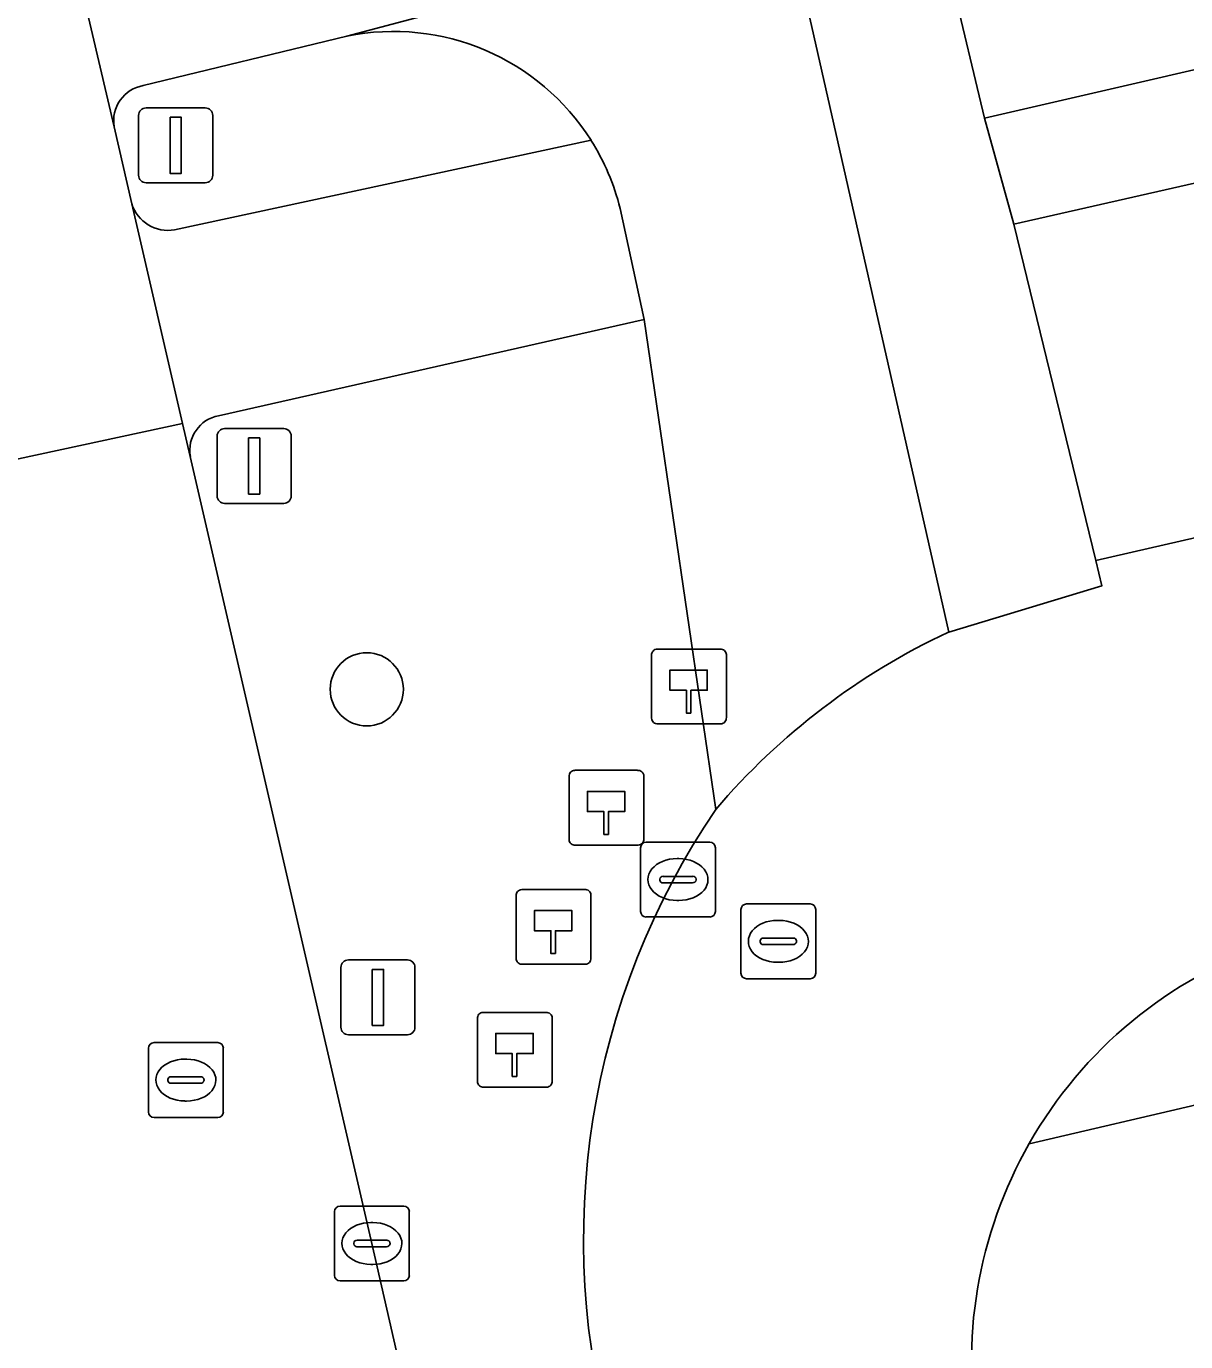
# Model space of a CAD drawing. Extents: x 156412 to 157779, y 382335 to 383768.
# Drawn here: x 156898.57 to 156914.07, y 383406.35 to 383423.93 of the extents above; entities that cross this region are included whole.
import ezdxf

# ---------------------------------------------------------------- set-up
doc = ezdxf.new("R2010")
doc.units = 0
for name, color, linetype in [('IMGEO_Berm_groen', 7, 'Continuous'), ('IMGEO_Boom', 7, 'Continuous'), ('IMGEO_Erf', 7, 'Continuous'), ('IMGEO_Hectometerpaal', 7, 'Continuous'), ('IMGEO_Kolk', 7, 'Continuous'), ('IMGEO_Lichtmast', 7, 'Continuous'), ('IMGEO_OVBaan_gesloten', 7, 'Continuous'), ('IMGEO_Parkeervlak_open', 7, 'Continuous'), ('IMGEO_Rijbaan_lokaal_gesloten', 7, 'Continuous'), ('IMGEO_Rioolput', 7, 'Continuous'), ('IMGEO_Verkeersbordpaal', 7, 'Continuous'), ('IMGEO_Verkeersregelinstallatiepaal', 7, 'Continuous'), ('IMGEO_Voetpad_open', 7, 'Continuous')]:
    doc.layers.add(name, color=color, linetype=linetype)

msp = doc.modelspace()

# ---------------------------------------------------------------- linework, layer by layer
at = {"layer": 'IMGEO_Berm_groen'}
for points in [[(156902.856, 383423.798), (156900.134, 383423.137)], [(156899.745, 383422.586), (156899.98, 383421.558)], [(156900.552, 383421.21), (156906.12, 383422.406)], [(156907.789, 383413.463), (156906.832, 383420.009), (156901.14, 383418.725)], [(156900.763, 383418.179), (156903.19, 383407.661), (156905.568, 383397.246)]]:
    msp.add_lwpolyline(points, dxfattribs=at)
for centre, radius, start, end in [((156903.48, 383420.738), 3.123, 32.2815, 101.5249), ((156900.214, 383422.668), 0.476, 99.6981, 189.8586), ((156900.463, 383421.708), 0.506, 197.2537, 280.1143), ((156901.226, 383418.262), 0.47, 100.53, 190.2217), ((156916.25, 383407.714), 10.23, 145.8049, 196.1643)]:
    msp.add_arc(centre, radius, start, end, dxfattribs=at)
at = {"layer": 'IMGEO_Boom'}
msp.add_circle((156903.122, 383415.068), 0.489, dxfattribs=at)
at = {"layer": 'IMGEO_Erf'}
msp.add_lwpolyline([(157020.794, 383506.487), (157006.596, 383503.263), (157002.58, 383500), (157001.757, 383499.332), (157001.826, 383499.205), (157001.765, 383499.109), (157001.183, 383498.923), (156999.999, 383497.929), (156997.648, 383495.955), (156966.776, 383470.447), (156930.809, 383440.919), (156911.127, 383424.693), (156910.947, 383424.514), (156911.382, 383422.7), (157033.666, 383450.927), (157030.948, 383462.671), (157029.13, 383470.404)], close=True, dxfattribs=at)
at = {"layer": 'IMGEO_Hectometerpaal'}
for p, q in [((156906.93, 383415.522), (156906.93, 383414.681)), ((156906.93, 383415.522), (156906.93, 383414.681)), ((156907.846, 383415.606), (156907.005, 383415.606)), ((156907.846, 383415.606), (156907.005, 383415.606)), ((156907.93, 383414.69), (156907.93, 383415.531)), ((156907.93, 383414.69), (156907.93, 383415.531)), ((156907.014, 383414.606), (156907.855, 383414.606)), ((156907.014, 383414.606), (156907.855, 383414.606)), ((156906.743, 383413.985), (156905.902, 383413.985)), ((156906.743, 383413.985), (156905.902, 383413.985)), ((156906.827, 383413.069), (156906.827, 383413.91)), ((156906.827, 383413.069), (156906.827, 383413.91)), ((156905.827, 383413.901), (156905.827, 383413.06)), ((156905.827, 383413.901), (156905.827, 383413.06)), ((156905.911, 383412.985), (156906.752, 383412.985)), ((156905.911, 383412.985), (156906.752, 383412.985)), ((156906.035, 383412.392), (156905.194, 383412.392)), ((156906.035, 383412.392), (156905.194, 383412.392)), ((156905.119, 383412.308), (156905.119, 383411.467)), ((156905.119, 383412.308), (156905.119, 383411.467)), ((156906.119, 383411.476), (156906.119, 383412.317)), ((156906.119, 383411.476), (156906.119, 383412.317)), ((156905.203, 383411.392), (156906.044, 383411.392)), ((156905.203, 383411.392), (156906.044, 383411.392)), ((156905.518, 383410.75), (156904.677, 383410.75)), ((156905.518, 383410.75), (156904.677, 383410.75)), ((156904.602, 383410.666), (156904.602, 383409.825)), ((156904.602, 383410.666), (156904.602, 383409.825)), ((156905.602, 383409.834), (156905.602, 383410.675)), ((156905.602, 383409.834), (156905.602, 383410.675)), ((156904.686, 383409.75), (156905.527, 383409.75)), ((156904.686, 383409.75), (156905.527, 383409.75))]:
    msp.add_line(p, q, dxfattribs=at)
for points in [[(156907.455, 383414.75), (156907.395, 383414.75), (156907.395, 383415.055), (156907.175, 383415.055), (156907.175, 383415.324), (156907.675, 383415.324), (156907.675, 383415.055), (156907.455, 383415.055), (156907.455, 383414.75)], [(156906.352, 383413.129), (156906.292, 383413.129), (156906.292, 383413.434), (156906.072, 383413.434), (156906.072, 383413.703), (156906.572, 383413.703), (156906.572, 383413.434), (156906.352, 383413.434), (156906.352, 383413.129)], [(156905.644, 383411.536), (156905.584, 383411.536), (156905.584, 383411.841), (156905.364, 383411.841), (156905.364, 383412.11), (156905.864, 383412.11), (156905.864, 383411.841), (156905.644, 383411.841), (156905.644, 383411.536)], [(156905.127, 383409.894), (156905.067, 383409.894), (156905.067, 383410.199), (156904.847, 383410.199), (156904.847, 383410.468), (156905.347, 383410.468), (156905.347, 383410.199), (156905.127, 383410.199), (156905.127, 383409.894)]]:
    msp.add_lwpolyline(points, dxfattribs=at)
for centre, start, end in [((156907.008, 383415.528), 92.4484, 184.2845), ((156907.008, 383415.528), 92.4484, 184.2845), ((156907.852, 383415.528), 2.4484, 94.2845), ((156907.852, 383415.528), 2.4484, 94.2845), ((156907.008, 383414.684), 182.4484, 274.2845), ((156907.008, 383414.684), 182.4484, 274.2845), ((156907.852, 383414.684), 272.4484, 4.2845), ((156907.852, 383414.684), 272.4484, 4.2845), ((156905.905, 383413.907), 92.4484, 184.2845), ((156905.905, 383413.907), 92.4484, 184.2845), ((156906.749, 383413.907), 2.4484, 94.2845), ((156906.749, 383413.907), 2.4484, 94.2845), ((156905.905, 383413.063), 182.4484, 274.2845), ((156905.905, 383413.063), 182.4484, 274.2845), ((156906.749, 383413.063), 272.4484, 4.2845), ((156906.749, 383413.063), 272.4484, 4.2845), ((156905.197, 383412.314), 92.4484, 184.2845), ((156905.197, 383412.314), 92.4484, 184.2845), ((156906.041, 383412.314), 2.4484, 94.2845), ((156906.041, 383412.314), 2.4484, 94.2845), ((156905.197, 383411.47), 182.4484, 274.2845), ((156905.197, 383411.47), 182.4484, 274.2845), ((156906.041, 383411.47), 272.4484, 4.2845), ((156906.041, 383411.47), 272.4484, 4.2845), ((156904.68, 383410.672), 92.4484, 184.2845), ((156904.68, 383410.672), 92.4484, 184.2845), ((156905.524, 383410.672), 2.4484, 94.2845), ((156905.524, 383410.672), 2.4484, 94.2845), ((156904.68, 383409.828), 182.4484, 274.2845), ((156904.68, 383409.828), 182.4484, 274.2845), ((156905.524, 383409.828), 272.4484, 4.2845), ((156905.524, 383409.828), 272.4484, 4.2845)]:
    msp.add_arc(centre, 0.0779, start, end, dxfattribs=at)
at = {"layer": 'IMGEO_Kolk'}
for p, q in [((156902.765, 383408.161), (156903.617, 383408.161)), ((156902.69, 383407.235), (156902.69, 383408.087)), ((156903.178, 383407.941), (156903.203, 383407.941)), ((156903.691, 383408.087), (156903.691, 383407.235)), ((156902.949, 383407.655), (156902.949, 383407.667)), ((156903.387, 383407.618), (156902.989, 383407.618)), ((156902.992, 383407.704), (156903.39, 383407.704)), ((156903.433, 383407.667), (156903.433, 383407.655)), ((156903.201, 383407.381), (156903.176, 383407.381)), ((156903.617, 383407.161), (156902.765, 383407.161))]:
    msp.add_line(p, q, dxfattribs=at)
for points in [[(156902.765, 383408.161), (156903.617, 383408.161)], [(156902.69, 383407.235), (156902.69, 383408.087)], [(156903.691, 383408.087), (156903.691, 383407.235)], [(156903.617, 383407.161), (156902.765, 383407.161)]]:
    msp.add_lwpolyline(points, dxfattribs=at)
for centre, radius, start, end in [((156902.767, 383408.085), 0.0765, 91.552, 178.448), ((156902.767, 383408.085), 0.0765, 91.552, 178.448), ((156903.615, 383408.085), 0.0765, 1.552, 88.448), ((156903.615, 383408.085), 0.0765, 1.552, 88.448), ((156902.989, 383407.664), 0.0403, 85.8775, 175.7526), ((156902.986, 383407.654), 0.0366, 178.938, 274.7102), ((156903.39, 383407.661), 0.043, 264.8664, 352.4533), ((156903.394, 383407.666), 0.0386, 1.7309, 96.639), ((156902.767, 383407.237), 0.0765, 181.552, 268.448), ((156902.767, 383407.237), 0.0765, 181.552, 268.448), ((156903.615, 383407.237), 0.0765, 271.552, 358.448), ((156903.615, 383407.237), 0.0765, 271.552, 358.448)]:
    msp.add_arc(centre, radius, start, end, dxfattribs=at)
for centre, major_axis, ratio, start_param, end_param in [((156903.177, 383407.661), (-0.387, 0.002), 0.722429, 4.712389, 7.853982), ((156903.202, 383407.661), (-0.39, 0.002), 0.717154, 1.570796, 4.712389)]:
    msp.add_ellipse(centre, major_axis=major_axis, ratio=ratio, start_param=start_param, end_param=end_param, dxfattribs=at)
at = {"layer": 'IMGEO_Lichtmast'}
for p, q in [((156902.876, 383411.45), (156903.666, 383411.45)), ((156903.666, 383411.45), (156902.876, 383411.45)), ((156902.776, 383410.55), (156902.776, 383411.35)), ((156902.776, 383411.35), (156902.776, 383410.55)), ((156903.766, 383411.35), (156903.766, 383410.55)), ((156903.766, 383410.55), (156903.766, 383411.35)), ((156903.666, 383410.45), (156902.876, 383410.45)), ((156902.876, 383410.45), (156903.666, 383410.45))]:
    msp.add_line(p, q, dxfattribs=at)
msp.add_lwpolyline([(156903.196, 383411.325), (156903.346, 383411.325), (156903.346, 383410.575), (156903.196, 383410.575), (156903.196, 383411.325)], dxfattribs=at)
for centre, start, end in [((156902.876, 383411.35), 90, 180), ((156902.876, 383411.35), 90, 180), ((156903.666, 383411.35), 0, 90), ((156903.666, 383411.35), 360, 90), ((156902.876, 383410.55), 180, 270), ((156902.876, 383410.55), 180, 270), ((156903.666, 383410.55), 270, 0), ((156903.666, 383410.55), 270, 0)]:
    msp.add_arc(centre, 0.1, start, end, dxfattribs=at)
at = {"layer": 'IMGEO_OVBaan_gesloten'}
msp.add_lwpolyline([(156899.98, 383421.558), (156899.745, 383422.586), (156898.841, 383426.444), (156892.041, 383424.869), (156892.878, 383421.065), (156893.135, 383419.99), (156893.351, 383419.085), (156893.788, 383417.14), (156900.66, 383418.621)], close=True, dxfattribs=at)
msp.add_lwpolyline([(156905.568, 383397.246), (156903.19, 383407.661), (156900.763, 383418.179), (156900.66, 383418.621), (156893.788, 383417.14), (156899.018, 383394.504)], dxfattribs=at)
at = {"layer": 'IMGEO_Parkeervlak_open'}
msp.add_lwpolyline([(156916.643, 383422.388), (156911.773, 383421.283), (156912.871, 383416.79), (156917.652, 383417.887)], close=True, dxfattribs=at)
at = {"layer": 'IMGEO_Rijbaan_lokaal_gesloten'}
for points in [[(156967.763, 383429.361), (156955.633, 383426.582), (156954.552, 383426.336), (156952.212, 383425.802), (156950.914, 383425.494), (156946.106, 383424.38), (156942.215, 383423.487), (156937.343, 383422.389), (156936.309, 383422.145), (156931.717, 383421.084), (156929.627, 383420.635), (156922.434, 383418.969), (156921.091, 383418.68), (156918.734, 383418.117), (156917.652, 383417.887), (156912.871, 383416.79), (156912.949, 383416.449), (156910.902, 383415.833)], [(156898.841, 383426.444), (156899.745, 383422.586)], [(156900.134, 383423.137), (156902.856, 383423.798), (156908.747, 383425.36)], [(156908.747, 383425.36), (156902.856, 383423.798)], [(156910.902, 383415.833), (156908.747, 383425.36)], [(156906.509, 383421.495), (156906.832, 383420.009), (156907.789, 383413.463)]]:
    msp.add_lwpolyline(points, dxfattribs=at)
for centre, radius, start, end in [((156903.48, 383420.738), 3.123, 32.2815, 101.5249), ((156900.214, 383422.668), 0.476, 99.6981, 189.8586), ((156903.488, 383420.744), 3.113, 13.9675, 32.2778), ((156914.777, 383407.513), 9.178, 114.9763, 139.5894), ((156914.777, 383407.513), 9.178, 114.9763, 139.5894), ((156916.25, 383407.714), 10.23, 145.8049, 196.1643), ((156917.113, 383406.076), 5.907, 108.784, 150.383), ((156917.111, 383406.077), 5.905, 150.3842, 190.5798)]:
    msp.add_arc(centre, radius, start, end, dxfattribs=at)
at = {"layer": 'IMGEO_Rioolput'}
for p, q in [((156906.782, 383412.099), (156906.782, 383412.951)), ((156906.857, 383413.025), (156907.709, 383413.025)), ((156907.783, 383412.951), (156907.783, 383412.099)), ((156907.27, 383412.805), (156907.295, 383412.805)), ((156907.041, 383412.519), (156907.041, 383412.531)), ((156907.084, 383412.568), (156907.482, 383412.568)), ((156907.525, 383412.531), (156907.525, 383412.519)), ((156907.479, 383412.482), (156907.081, 383412.482)), ((156907.293, 383412.245), (156907.268, 383412.245)), ((156908.199, 383412.199), (156909.051, 383412.199)), ((156907.709, 383412.025), (156906.857, 383412.025)), ((156908.124, 383411.273), (156908.124, 383412.125)), ((156908.612, 383411.979), (156908.637, 383411.979)), ((156909.125, 383412.125), (156909.125, 383411.273)), ((156908.383, 383411.693), (156908.383, 383411.705)), ((156908.821, 383411.656), (156908.423, 383411.656)), ((156908.426, 383411.742), (156908.824, 383411.742)), ((156908.867, 383411.705), (156908.867, 383411.693)), ((156908.635, 383411.419), (156908.61, 383411.419)), ((156909.051, 383411.199), (156908.199, 383411.199)), ((156900.203, 383409.419), (156900.203, 383410.271)), ((156900.278, 383410.345), (156901.13, 383410.345)), ((156901.204, 383410.271), (156901.204, 383409.419)), ((156900.691, 383410.125), (156900.716, 383410.125)), ((156900.505, 383409.888), (156900.903, 383409.888)), ((156900.462, 383409.839), (156900.462, 383409.851)), ((156900.9, 383409.802), (156900.502, 383409.802)), ((156900.946, 383409.851), (156900.946, 383409.839)), ((156900.714, 383409.565), (156900.689, 383409.565)), ((156901.13, 383409.345), (156900.278, 383409.345))]:
    msp.add_line(p, q, dxfattribs=at)
for points in [[(156906.782, 383412.099), (156906.782, 383412.951)], [(156906.857, 383413.025), (156907.709, 383413.025)], [(156907.783, 383412.951), (156907.783, 383412.099)], [(156908.199, 383412.199), (156909.051, 383412.199)], [(156907.709, 383412.025), (156906.857, 383412.025)], [(156908.124, 383411.273), (156908.124, 383412.125)], [(156909.125, 383412.125), (156909.125, 383411.273)], [(156909.051, 383411.199), (156908.199, 383411.199)], [(156900.203, 383409.419), (156900.203, 383410.271)], [(156900.278, 383410.345), (156901.13, 383410.345)], [(156901.204, 383410.271), (156901.204, 383409.419)], [(156901.13, 383409.345), (156900.278, 383409.345)]]:
    msp.add_lwpolyline(points, dxfattribs=at)
for centre, radius, start, end in [((156906.859, 383412.949), 0.0765, 91.552, 178.448), ((156906.859, 383412.949), 0.0765, 91.552, 178.448), ((156907.707, 383412.949), 0.0765, 1.552, 88.448), ((156907.707, 383412.949), 0.0765, 1.552, 88.448), ((156907.081, 383412.528), 0.0403, 85.8775, 175.7526), ((156907.078, 383412.518), 0.0366, 178.938, 274.7102), ((156907.482, 383412.525), 0.043, 264.8664, 352.4533), ((156907.486, 383412.53), 0.0386, 1.7309, 96.639), ((156908.201, 383412.123), 0.0765, 91.552, 178.448), ((156908.201, 383412.123), 0.0765, 91.552, 178.448), ((156909.049, 383412.123), 0.0765, 1.552, 88.448), ((156909.049, 383412.123), 0.0765, 1.552, 88.448), ((156906.859, 383412.101), 0.0765, 181.552, 268.448), ((156906.859, 383412.101), 0.0765, 181.552, 268.448), ((156907.707, 383412.101), 0.0765, 271.552, 358.448), ((156907.707, 383412.101), 0.0765, 271.552, 358.448), ((156908.423, 383411.702), 0.0403, 85.8775, 175.7526), ((156908.42, 383411.692), 0.0366, 178.938, 274.7102), ((156908.824, 383411.699), 0.043, 264.8664, 352.4533), ((156908.828, 383411.704), 0.0386, 1.7309, 96.639), ((156908.201, 383411.275), 0.0765, 181.552, 268.448), ((156908.201, 383411.275), 0.0765, 181.552, 268.448), ((156909.049, 383411.275), 0.0765, 271.552, 358.448), ((156909.049, 383411.275), 0.0765, 271.552, 358.448), ((156900.28, 383410.269), 0.0765, 91.552, 178.448), ((156900.28, 383410.269), 0.0765, 91.552, 178.448), ((156901.128, 383410.269), 0.0765, 1.552, 88.448), ((156901.128, 383410.269), 0.0765, 1.552, 88.448), ((156900.502, 383409.848), 0.0403, 85.8775, 175.7526), ((156900.907, 383409.85), 0.0386, 1.7309, 96.639), ((156900.499, 383409.838), 0.0366, 178.938, 274.7102), ((156900.903, 383409.845), 0.043, 264.8664, 352.4533), ((156900.28, 383409.421), 0.0765, 181.552, 268.448), ((156900.28, 383409.421), 0.0765, 181.552, 268.448), ((156901.128, 383409.421), 0.0765, 271.552, 358.448), ((156901.128, 383409.421), 0.0765, 271.552, 358.448)]:
    msp.add_arc(centre, radius, start, end, dxfattribs=at)
for centre, major_axis, ratio, start_param, end_param in [((156907.269, 383412.525), (-0.387, 0.002), 0.722429, 4.712389, 7.853982), ((156907.294, 383412.525), (-0.39, 0.002), 0.717154, 1.570796, 4.712389), ((156908.611, 383411.699), (-0.387, 0.002), 0.722429, 4.712389, 7.853982), ((156908.636, 383411.699), (-0.39, 0.002), 0.717154, 1.570796, 4.712389), ((156900.69, 383409.845), (-0.387, 0.002), 0.722429, 4.712389, 7.853982), ((156900.715, 383409.845), (-0.39, 0.002), 0.717154, 1.570796, 4.712389)]:
    msp.add_ellipse(centre, major_axis=major_axis, ratio=ratio, start_param=start_param, end_param=end_param, dxfattribs=at)
at = {"layer": 'IMGEO_Verkeersbordpaal'}
for p, q in [((156900.072, 383421.939), (156900.072, 383422.739)), ((156900.072, 383422.739), (156900.072, 383421.939)), ((156900.172, 383422.839), (156900.962, 383422.839)), ((156900.962, 383422.839), (156900.172, 383422.839)), ((156901.062, 383422.739), (156901.062, 383421.939)), ((156901.062, 383421.939), (156901.062, 383422.739)), ((156900.962, 383421.839), (156900.172, 383421.839)), ((156900.172, 383421.839), (156900.962, 383421.839))]:
    msp.add_line(p, q, dxfattribs=at)
msp.add_lwpolyline([(156900.492, 383422.714), (156900.642, 383422.714), (156900.642, 383421.964), (156900.492, 383421.964), (156900.492, 383422.714)], dxfattribs=at)
for centre, start, end in [((156900.172, 383422.739), 90, 180), ((156900.172, 383422.739), 90, 180), ((156900.962, 383422.739), 0, 90), ((156900.962, 383422.739), 360, 90), ((156900.172, 383421.939), 180, 270), ((156900.172, 383421.939), 180, 270), ((156900.962, 383421.939), 270, 0), ((156900.962, 383421.939), 270, 0)]:
    msp.add_arc(centre, 0.1, start, end, dxfattribs=at)
at = {"layer": 'IMGEO_Verkeersregelinstallatiepaal'}
for p, q in [((156901.222, 383418.552), (156902.012, 383418.552)), ((156902.012, 383418.552), (156901.222, 383418.552)), ((156901.122, 383417.652), (156901.122, 383418.452)), ((156901.122, 383418.452), (156901.122, 383417.652)), ((156902.112, 383418.452), (156902.112, 383417.652)), ((156902.112, 383417.652), (156902.112, 383418.452)), ((156902.012, 383417.552), (156901.222, 383417.552)), ((156901.222, 383417.552), (156902.012, 383417.552))]:
    msp.add_line(p, q, dxfattribs=at)
msp.add_lwpolyline([(156901.542, 383418.427), (156901.692, 383418.427), (156901.692, 383417.677), (156901.542, 383417.677), (156901.542, 383418.427)], dxfattribs=at)
for centre, start, end in [((156901.222, 383418.452), 90, 180), ((156901.222, 383418.452), 90, 180), ((156902.012, 383418.452), 0, 90), ((156902.012, 383418.452), 360, 90), ((156901.222, 383417.652), 180, 270), ((156901.222, 383417.652), 180, 270), ((156902.012, 383417.652), 270, 0), ((156902.012, 383417.652), 270, 0)]:
    msp.add_arc(centre, 0.1, start, end, dxfattribs=at)
at = {"layer": 'IMGEO_Voetpad_open'}
for points in [[(157033.666, 383450.927), (156911.382, 383422.7), (156911.773, 383421.283), (156916.643, 383422.388)], [(156908.747, 383425.36), (156910.902, 383415.833), (156912.949, 383416.449), (156912.871, 383416.79), (156911.773, 383421.283), (156911.382, 383422.7), (156910.947, 383424.514), (156911.127, 383424.693), (156930.809, 383440.919)], [(156906.12, 383422.406), (156900.552, 383421.21)], [(156911.978, 383408.995), (156914.345, 383409.544), (156969.432, 383422.33)], [(156899.98, 383421.558), (156900.66, 383418.621), (156900.763, 383418.179)], [(156901.14, 383418.725), (156906.832, 383420.009), (156906.509, 383421.495)], [(156921.236, 383379.779), (156914.345, 383409.544), (156911.978, 383408.995)]]:
    msp.add_lwpolyline(points, dxfattribs=at)
for centre, radius, start, end in [((156903.488, 383420.744), 3.113, 13.9675, 32.2778), ((156900.463, 383421.708), 0.506, 197.2537, 280.1143), ((156901.226, 383418.262), 0.47, 100.53, 190.2217), ((156917.113, 383406.076), 5.907, 108.784, 150.383), ((156917.111, 383406.077), 5.905, 150.3842, 190.5798)]:
    msp.add_arc(centre, radius, start, end, dxfattribs=at)

doc.saveas('drawing.dxf')
